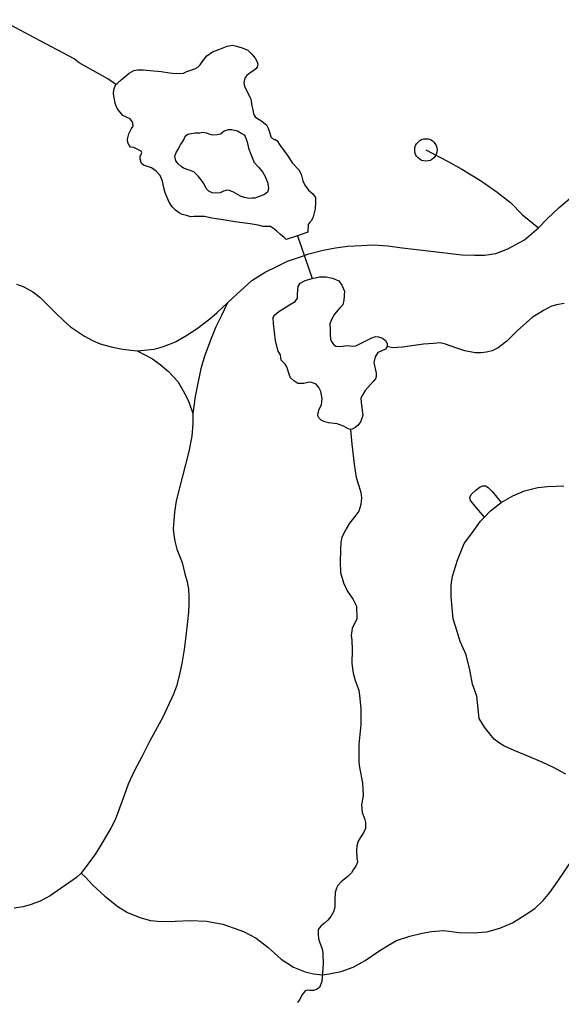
# Model space of a CAD drawing. Extents: x 670147 to 673275, y 705573 to 707613.
# Drawn here: x 671465.1 to 671489.18, y 706602.19 to 706645.89 of the extents above; entities that cross this region are included whole.
import ezdxf

# ---------------------------------------------------------------- set-up
doc = ezdxf.new("R2010")
doc.units = 0
for name, color, linetype in [('33', 7, 'Continuous'), ('35', 7, 'Continuous'), ('43', 7, 'Continuous')]:
    doc.layers.add(name, color=color, linetype=linetype)

msp = doc.modelspace()

# ---------------------------------------------------------------- linework, layer by layer
at = {"layer": '33'}
for points in [[(671483.161, 706640.09), (671484.118, 706639.599), (671484.76, 706639.234), (671485.59, 706638.73), (671486.333, 706638.214), (671486.912, 706637.748), (671487.453, 706637.207), (671488.158, 706636.627)], [(671464.965, 706634.117), (671465.293, 706634.004), (671465.683, 706633.777), (671465.997, 706633.55), (671466.325, 706633.223), (671466.715, 706632.833), (671467.055, 706632.505), (671467.357, 706632.228), (671467.981, 706631.804), (671468.346, 706631.615), (671468.673, 706631.477), (671469.227, 706631.326), (671469.668, 706631.237), (671470.325, 706631.162), (671470.486, 706631.174), (671471.078, 706631.237), (671471.493, 706631.351), (671472.022, 706631.565), (671472.487, 706631.829), (671472.998, 706632.157), (671473.552, 706632.585), (671473.879, 706632.862), (671474.341, 706633.29), (671474.756, 706633.68), (671475.428, 706634.285), (671476.019, 706634.662), (671476.535, 706634.914), (671477.001, 706635.153), (671477.584, 706635.342), (671477.949, 706635.468), (671478.592, 706635.632), (671479.146, 706635.745), (671479.674, 706635.808), (671480.291, 706635.846), (671480.82, 706635.871), (671481.462, 706635.833), (671482.104, 706635.745), (671483.262, 706635.607), (671484.76, 706635.43), (671485.313, 706635.405), (671485.767, 706635.405), (671486.27, 706635.493), (671486.799, 706635.695), (671487.541, 706636.099), (671488.158, 706636.627), (671488.548, 706637.023), (671489.077, 706637.539), (671489.681, 706638.031)], [(671474.341, 706633.29), (671474.076, 706632.723), (671473.825, 706632.232), (671473.611, 706631.703), (671473.321, 706630.922), (671473.157, 706630.356), (671473.019, 706629.726), (671472.906, 706629.134), (671472.805, 706628.379)], [(671470.325, 706631.162), (671471.005, 706630.809), (671471.345, 706630.557), (671471.722, 706630.242), (671472.125, 706629.789), (671472.364, 706629.386), (671472.566, 706629.021), (671472.641, 706628.845), (671472.805, 706628.379)], [(671472.805, 706628.379), (671472.801, 706627.931), (671472.75, 706627.37), (671472.625, 706626.686), (671472.065, 706624.486), (671471.982, 706623.978), (671471.951, 706623.604), (671471.93, 706623.241), (671471.961, 706622.971), (671472.003, 706622.702), (671472.086, 706622.338), (671472.324, 706621.747), (671472.438, 706621.245), (671472.542, 706620.882), (671472.604, 706620.56), (671472.625, 706620.218), (671472.625, 706619.876), (671472.604, 706619.533), (671472.563, 706619.129), (671472.49, 706618.465), (671472.407, 706617.873), (671472.304, 706617.261), (671472.19, 706616.701), (671472.075, 706616.244), (671471.941, 706615.892), (671471.464, 706614.862), (671470.872, 706613.793), (671470.53, 706613.108), (671470.209, 706612.496), (671469.929, 706611.894), (671469.742, 706611.386), (671469.545, 706610.826), (671469.348, 706610.297), (671469.161, 706609.934), (671468.819, 706609.356), (671468.466, 706608.795), (671468.217, 706608.443), (671467.837, 706607.934), (671467.625, 706607.742), (671466.454, 706606.919), (671466.009, 706606.689), (671465.609, 706606.534), (671465.254, 706606.428), (671464.862, 706606.371)], [(671489.371, 706612.334), (671488.86, 706612.621), (671488.324, 706612.87), (671487.689, 706613.132), (671487.078, 706613.381), (671486.617, 706613.593), (671486.43, 706613.718), (671486.193, 706613.893), (671486.006, 706614.129), (671485.769, 706614.429), (671485.532, 706614.815), (671485.42, 706615.8), (671485.233, 706616.336), (671485.111, 706616.98), (671484.949, 706617.641), (671484.675, 706618.227), (671484.55, 706618.676), (671484.376, 706619.237), (671484.326, 706619.736), (671484.276, 706620.234), (671484.276, 706620.745), (671484.338, 706621.144), (671484.562, 706621.849), (671484.862, 706622.597), (671485.223, 706623.083), (671485.585, 706623.582), (671485.757, 706623.764), (671486.033, 706624.043), (671486.507, 706624.417), (671487.018, 706624.717), (671487.542, 706624.929), (671488.14, 706625.078), (671488.564, 706625.128), (671489.287, 706625.153)], [(671485.757, 706623.764), (671485.401, 706624.175), (671485.14, 706624.499), (671485.108, 706624.636), (671485.171, 706624.774), (671485.376, 706624.967), (671485.576, 706625.104), (671485.688, 706625.154), (671485.813, 706625.148), (671485.925, 706625.085), (671486.124, 706624.886), (671486.507, 706624.417)], [(671467.837, 706607.934), (671468.041, 706607.732), (671468.172, 706607.595), (671468.36, 706607.399), (671468.893, 706606.902), (671469.462, 706606.45), (671469.902, 706606.183), (671470.441, 706605.963), (671470.91, 706605.829), (671471.389, 706605.777), (671472.009, 706605.803), (671472.682, 706605.829), (671473.406, 706605.803), (671474.13, 706605.66), (671474.635, 706605.492), (671475.049, 706605.337), (671475.618, 706605.04), (671476.135, 706604.638), (671476.722, 706604.108), (671477.278, 706603.746), (671477.795, 706603.539), (671478.157, 706603.448), (671478.558, 706603.41), (671478.856, 706603.448), (671479.399, 706603.552), (671479.929, 706603.759), (671480.459, 706604.043), (671481.067, 706604.47), (671481.494, 706604.729), (671481.856, 706604.936), (671482.438, 706605.13), (671482.994, 706605.26), (671483.408, 706605.337), (671483.951, 706605.376), (671484.624, 706605.298), (671485.252, 706605.285), (671485.86, 706605.324), (671486.442, 706605.48), (671487.011, 706605.725), (671487.567, 706606.075), (671487.994, 706606.359), (671488.369, 706606.709), (671488.666, 706607.071), (671489.016, 706607.575), (671489.701, 706608.584)]]:
    msp.add_lwpolyline(points, dxfattribs=at)
msp.add_circle((671483.161, 706640.09), 0.5, dxfattribs=at)
at = {"layer": '35'}
for points in [[(671469.379, 706643.008), (671469.027, 706643.253), (671468.347, 706643.619), (671467.743, 706643.971), (671467.517, 706644.147), (671466.006, 706644.941), (671464.219, 706645.885)], [(671471.354, 706638.951), (671471.166, 706639.152), (671470.965, 706639.291), (671470.826, 706639.341), (671470.599, 706639.416), (671470.524, 706639.492), (671470.461, 706639.681), (671470.461, 706639.794), (671470.524, 706639.933), (671470.536, 706639.97), (671470.499, 706640.033), (671470.436, 706640.071), (671470.171, 706640.197), (671470.033, 706640.222), (671469.97, 706640.298), (671469.915, 706640.413), (671469.889, 706640.577), (671469.957, 706640.814), (671470.071, 706641.041), (671470.14, 706641.154), (671470.133, 706641.318), (671470.015, 706641.475), (671469.687, 706641.628), (671469.435, 706641.931), (671469.341, 706642.174), (671469.272, 706642.587), (671469.29, 706642.778), (671469.341, 706642.929), (671469.379, 706643.008), (671469.441, 706643.043), (671469.618, 706643.204), (671469.97, 706643.509), (671470.171, 706643.622), (671470.335, 706643.66), (671470.612, 706643.66), (671470.908, 706643.619), (671471.398, 706643.575), (671471.764, 706643.518), (671472.034, 706643.487), (671472.38, 706643.512), (671472.538, 706643.581), (671472.884, 706643.701), (671473.022, 706643.77), (671473.123, 706643.871), (671473.217, 706644.009), (671473.312, 706644.148), (671473.419, 706644.28), (671473.677, 706644.45), (671473.954, 706644.551), (671474.319, 706644.708), (671474.558, 706644.746), (671474.74, 706644.708), (671474.986, 706644.626), (671475.25, 706644.525), (671475.426, 706644.343), (671475.565, 706644.167), (671475.653, 706644.015), (671475.691, 706643.908), (671475.653, 706643.77), (671475.603, 706643.701), (671475.47, 706643.587), (671475.345, 706643.518), (671475.206, 706643.405), (671475.118, 706643.31), (671475.093, 706643.222), (671475.061, 706643.077), (671475.093, 706642.926), (671475.162, 706642.763)], [(671475.162, 706642.763), (671475.363, 706642.393), (671475.395, 706642.274), (671475.414, 706642.047), (671475.464, 706641.871), (671475.502, 706641.707), (671475.527, 706641.632), (671475.571, 706641.562), (671475.666, 706641.487), (671475.817, 706641.405), (671476.068, 706641.21), (671476.144, 706641.059), (671476.226, 706640.832), (671476.27, 706640.675), (671476.345, 706640.605), (671476.427, 706640.561), (671476.471, 706640.549), (671476.54, 706640.498), (671476.685, 706640.291), (671477.006, 706639.844), (671477.226, 706639.504), (671477.509, 706639.205), (671477.61, 706639.01), (671477.686, 706638.721), (671477.774, 706638.525), (671477.944, 706638.305), (671478.139, 706638.135), (671478.258, 706637.978), (671478.252, 706637.776), (671478.24, 706637.48), (671478.151, 706637.115), (671478.076, 706636.958), (671478, 706636.876), (671477.95, 706636.813), (671477.925, 706636.781), (671477.912, 706636.441), (671477.448, 706636.277), (671476.949, 706636.114), (671476.861, 706636.196), (671476.698, 706636.334), (671476.528, 706636.486), (671476.389, 706636.599), (671476.257, 706636.681), (671476.068, 706636.681), (671475.93, 706636.687), (671475.697, 706636.75), (671475.351, 706636.813), (671474.671, 706636.901), (671474.142, 706636.989)], [(671473.879, 706640.779), (671474.03, 706640.804), (671474.188, 706640.937), (671474.377, 706641.006), (671474.534, 706641), (671474.786, 706640.937), (671474.981, 706640.83), (671475.081, 706640.767), (671475.132, 706640.685), (671475.207, 706640.458), (671475.27, 706640.169), (671475.371, 706639.898), (671475.528, 706639.526), (671475.711, 706639.319), (671475.893, 706639.117), (671476.019, 706638.916), (671476.076, 706638.765), (671476.139, 706638.614), (671476.158, 706638.362), (671476.12, 706638.217), (671475.988, 706638.11), (671475.793, 706638.034), (671475.56, 706637.952), (671475.415, 706637.946), (671475.283, 706637.927), (671475.1, 706637.978), (671474.924, 706638.041)], [(671474.924, 706638.041), (671474.609, 706638.217), (671474.421, 706638.286), (671474.326, 706638.305), (671474.169, 706638.261), (671474.012, 706638.185), (671473.798, 706638.167), (671473.653, 706638.179), (671473.514, 706638.255), (671473.388, 706638.381), (671473.3, 706638.569), (671473.175, 706638.765), (671473.055, 706638.916), (671472.847, 706639.117), (671472.589, 706639.205), (671472.382, 706639.275), (671472.275, 706639.35), (671472.142, 706639.476), (671472.042, 706639.602), (671472.004, 706639.822), (671472.054, 706639.973), (671472.136, 706640.093), (671472.243, 706640.32), (671472.394, 706640.534), (671472.457, 706640.704), (671472.583, 706640.798), (671472.721, 706640.83), (671472.904, 706640.848), (671473.105, 706640.848), (671473.225, 706640.88), (671473.388, 706640.855), (671473.552, 706640.798), (671473.678, 706640.76), (671473.879, 706640.779)], [(671474.142, 706636.989), (671473.639, 706637.065), (671473.318, 706637.134), (671473.098, 706637.134), (671472.852, 706637.134), (671472.708, 706637.121), (671472.519, 706637.172), (671472.33, 706637.228), (671472.185, 706637.291), (671472.028, 706637.417), (671471.883, 706637.562), (671471.74, 706637.764), (671471.658, 706637.971), (671471.57, 706638.179), (671471.507, 706638.412), (671471.45, 706638.708), (671471.354, 706638.951)], [(671477.448, 706636.277), (671478.101, 706634.378)], [(671478.547, 706629.037), (671478.485, 706629.348), (671478.402, 706629.524), (671478.277, 706629.68), (671478.039, 706629.763), (671477.904, 706629.752), (671477.728, 706629.701), (671477.583, 706629.711), (671477.468, 706629.711), (671477.282, 706629.825), (671477.137, 706629.96), (671477.074, 706630.116), (671476.981, 706630.448), (671476.898, 706630.562), (671476.732, 706630.738), (671476.691, 706630.977), (671476.587, 706631.143), (671476.473, 706631.599), (671476.39, 706632.377), (671476.369, 706632.637), (671476.442, 706632.761), (671476.618, 706632.906), (671477.095, 706633.207), (671477.344, 706633.353), (671477.448, 706633.498), (671477.448, 706633.685), (671477.479, 706634.016), (671477.572, 706634.172), (671477.79, 706634.285), (671478.101, 706634.378), (671478.433, 706634.452), (671478.723, 706634.452), (671479.003, 706634.39), (671479.283, 706634.276), (671479.418, 706634.079), (671479.543, 706633.809), (671479.512, 706633.404), (671479.46, 706633.197), (671479.335, 706633.072)], [(671479.335, 706633.072), (671479.097, 706632.782), (671478.972, 706632.574), (671478.889, 706632.357), (671478.91, 706632.108), (671478.91, 706631.9), (671478.92, 706631.672), (671478.972, 706631.537), (671479.066, 706631.423), (671479.159, 706631.361), (671479.335, 706631.35), (671479.667, 706631.392), (671479.875, 706631.361), (671480.041, 706631.381), (671480.341, 706631.527), (671480.756, 706631.734), (671480.922, 706631.796), (671481.047, 706631.786), (671481.223, 706631.724), (671481.358, 706631.62), (671481.42, 706631.516), (671481.43, 706631.464), (671481.43, 706631.35), (671481.358, 706631.226), (671481.202, 706631.153), (671481.026, 706631.091), (671480.901, 706630.894), (671480.839, 706630.645), (671480.881, 706630.437), (671480.943, 706630.167), (671480.943, 706630.012), (671480.922, 706629.908), (671480.818, 706629.794), (671480.455, 706629.389), (671480.352, 706629.223), (671480.269, 706629.057), (671480.3, 706628.725), (671480.352, 706628.3), (671480.331, 706628.196), (671480.258, 706627.999), (671480.134, 706627.833), (671480.009, 706627.75), (671479.885, 706627.677), (671479.808, 706627.657), (671479.698, 706627.688), (671479.501, 706627.812), (671479.221, 706627.916), (671478.827, 706627.958), (671478.62, 706628.02), (671478.506, 706628.082), (671478.402, 706628.186), (671478.36, 706628.269), (671478.371, 706628.404), (671478.412, 706628.57), (671478.516, 706628.756), (671478.547, 706629.037)], [(671479.808, 706627.657), (671479.872, 706627.01), (671479.963, 706626.118), (671480.053, 706625.523), (671480.183, 706625.148), (671480.273, 706624.863), (671480.299, 706624.617), (671480.26, 706624.32), (671480.183, 706624.035), (671480.002, 706623.789), (671479.769, 706623.492), (671479.549, 706623.142), (671479.42, 706622.858), (671479.381, 706622.651), (671479.368, 706622.289), (671479.342, 706621.771), (671479.368, 706621.305), (671479.497, 706620.84), (671479.652, 706620.49), (671479.924, 706620.102), (671480.066, 706619.805)], [(671480.066, 706619.805), (671480.092, 706619.238), (671479.885, 706618.811), (671479.834, 706618.501), (671479.859, 706618.294), (671479.885, 706617.867), (671479.859, 706617.259), (671479.924, 706616.832), (671480.015, 706616.496), (671480.17, 706616.069), (671480.221, 706615.694), (671480.26, 706615.241), (671480.26, 706614.542), (671480.183, 706613.65), (671480.17, 706613.21), (671480.183, 706612.847), (671480.209, 706612.627), (671480.338, 706611.955), (671480.377, 706611.378), (671480.299, 706610.964), (671480.325, 706610.627), (671480.428, 706610.369), (671480.467, 706610.188), (671480.48, 706609.916), (671480.403, 706609.748), (671480.234, 706609.502), (671480.144, 706609.36), (671480.092, 706609.14), (671480.079, 706608.92), (671480.092, 706608.609), (671480.118, 706608.415), (671480.04, 706608.247), (671479.924, 706608.079), (671479.846, 706607.95), (671479.691, 706607.781), (671479.549, 706607.678), (671479.394, 706607.548), (671479.239, 706607.38), (671479.187, 706607.264), (671479.122, 706607.074), (671479.109, 706606.737), (671479.109, 706606.414), (671479.058, 706606.207), (671478.928, 706606), (671478.799, 706605.845), (671478.644, 706605.702), (671478.489, 706605.573), (671478.372, 706605.431), (671478.372, 706605.327), (671478.372, 706605.224), (671478.385, 706605.017), (671478.45, 706604.836), (671478.553, 706604.564), (671478.579, 706604.357), (671478.592, 706603.904), (671478.527, 706603.121), (671478.424, 706602.85), (671478.295, 706602.759), (671478.165, 706602.707), (671477.997, 706602.707), (671477.907, 706602.733), (671477.79, 706602.695), (671477.661, 706602.526), (671477.557, 706602.332), (671477.445, 706602.187)]]:
    msp.add_lwpolyline(points, dxfattribs=at)
at = {"layer": '43'}
for points in [[(671489.298, 706633.26), (671488.97, 706633.203), (671488.706, 706633.124), (671488.385, 706632.953), (671487.886, 706632.639), (671487.23, 706632.061), (671486.752, 706631.59), (671486.37, 706631.29), (671486.106, 706631.162), (671485.849, 706631.098), (671485.614, 706631.069), (671485.35, 706631.076), (671484.886, 706631.162), (671484.494, 706631.297), (671484.023, 706631.461), (671483.788, 706631.511), (671483.502, 706631.49), (671483.046, 706631.454), (671482.118, 706631.326), (671481.676, 706631.29), (671481.43, 706631.35)], [(671487.487, 706632.287), (671487.23, 706632.061), (671486.752, 706631.59), (671486.37, 706631.29), (671486.106, 706631.162), (671485.849, 706631.098), (671485.614, 706631.069), (671485.35, 706631.076), (671484.886, 706631.162), (671484.494, 706631.297), (671484.023, 706631.461), (671483.788, 706631.511), (671483.502, 706631.49), (671483.046, 706631.454), (671482.118, 706631.326), (671481.676, 706631.29), (671481.43, 706631.35)]]:
    msp.add_lwpolyline(points, dxfattribs=at)

doc.saveas('drawing.dxf')
